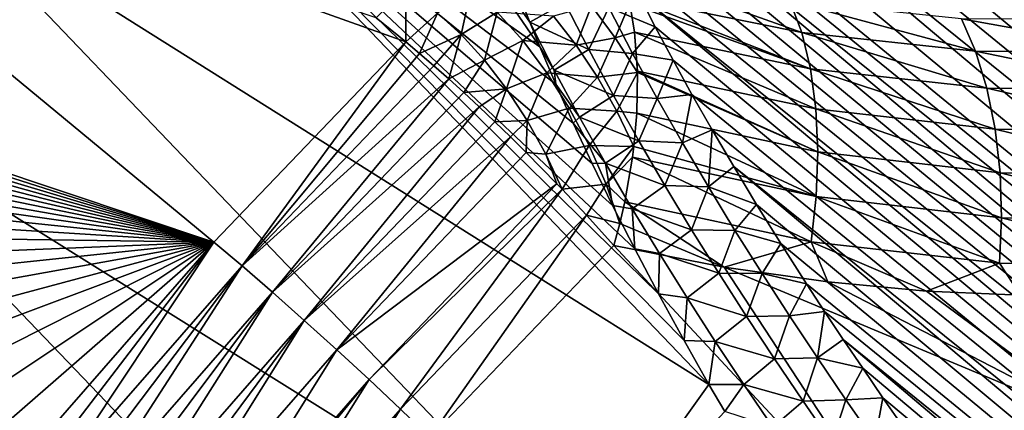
# Model space of a CAD drawing. Header units: metres. Extents: x -82 to 82, y -464 to 32.
# Tile 355 of 409: x 50.74 to 57.89, y -30.46 to -27.63. Entities that reach past the tile are written whole.
import ezdxf

# ---------------------------------------------------------------- set-up
doc = ezdxf.new("R2010")
doc.units = ezdxf.units.M
doc.layers.add('solid_K244121000C07', color=7, linetype='CONTINUOUS')

msp = doc.modelspace()

# ---------------------------------------------------------------- linework, layer by layer
at = {"layer": 'solid_K244121000C07'}
for points in [[(78.044029, -38.585175, 53.209244), (57.221096, -21.360401, 35.631836), (57.407124, -21.354349, 35.763176)], [(78.044029, -38.585175, 53.209244), (57.407124, -21.354349, 35.763176), (57.60149, -21.352638, 35.900032)], [(78.044029, -38.585175, 53.209244), (57.60149, -21.352638, 35.900032), (57.80484, -21.355856, 36.042912)], [(78.319122, -37.939137, 53.302097), (57.80484, -21.355856, 36.042912), (58.016891, -21.363733, 36.191528)], [(78.319122, -37.939137, 53.302097), (78.044029, -38.585175, 53.209244), (57.80484, -21.355856, 36.042912)], [(77.769875, -39.218842, 53.081612), (56.268291, -21.477179, 34.95203), (56.556179, -21.424261, 35.158928)], [(77.769875, -39.218842, 53.081612), (56.556179, -21.424261, 35.158928), (56.711052, -21.402838, 35.26965)], [(78.044029, -38.585175, 53.209244), (56.711052, -21.402838, 35.26965), (56.873283, -21.384861, 35.385223)], [(78.044029, -38.585175, 53.209244), (77.769875, -39.218842, 53.081612), (56.711052, -21.402838, 35.26965)], [(78.044029, -38.585175, 53.209244), (56.873283, -21.384861, 35.385223), (57.043087, -21.370512, 35.505783)], [(78.044029, -38.585175, 53.209244), (57.043087, -21.370512, 35.505783), (57.221096, -21.360401, 35.631836)], [(77.769875, -39.218842, 53.081612), (56.007919, -21.541895, 34.763416), (56.268291, -21.477179, 34.95203)], [(77.769875, -39.218842, 53.081612), (55.77335, -21.616468, 34.591949), (56.007919, -21.541895, 34.763416)], [(77.496902, -39.839958, 52.919708), (55.563202, -21.699606, 34.436825), (55.77335, -21.616468, 34.591949)], [(77.769875, -39.218842, 53.081612), (77.496902, -39.839958, 52.919708), (55.77335, -21.616468, 34.591949)], [(77.496902, -39.839958, 52.919708), (55.375858, -21.789845, 34.297043), (55.563202, -21.699606, 34.436825)], [(77.496902, -39.839958, 52.919708), (55.208866, -21.885592, 34.170925), (55.375858, -21.789845, 34.297043)], [(77.225311, -40.44838, 52.723934), (55.060551, -21.986059, 34.057426), (55.208866, -21.885592, 34.170925)], [(77.496902, -39.839958, 52.919708), (77.225311, -40.44838, 52.723934), (55.208866, -21.885592, 34.170925)], [(77.225311, -40.44838, 52.723934), (54.929153, -22.090458, 33.955402), (55.060551, -21.986059, 34.057426)], [(77.225311, -40.44838, 52.723934), (54.812069, -22.198591, 33.862988), (54.929153, -22.090458, 33.955402)], [(77.225311, -40.44838, 52.723934), (54.707859, -22.31039, 33.779209), (54.812069, -22.198591, 33.862988)], [(76.955254, -41.043869, 52.494564), (54.615234, -22.425831, 33.703167), (54.707859, -22.31039, 33.779209)], [(77.225311, -40.44838, 52.723934), (76.955254, -41.043869, 52.494564), (54.707859, -22.31039, 33.779209)], [(76.955254, -41.043869, 52.494564), (54.532814, -22.545225, 33.633846), (54.615234, -22.425831, 33.703167)], [(76.955254, -41.043869, 52.494564), (54.459717, -22.669264, 33.57058), (54.532814, -22.545225, 33.633846)], [(76.955254, -41.043869, 52.494564), (54.395309, -22.798464, 33.512875), (54.459717, -22.669264, 33.57058)], [(76.955254, -41.043869, 52.494564), (54.338936, -22.933434, 33.460182), (54.395309, -22.798464, 33.512875)], [(76.68689, -41.626152, 52.23177), (54.290497, -23.075197, 33.412361), (54.338936, -22.933434, 33.460182)], [(76.955254, -41.043869, 52.494564), (76.68689, -41.626152, 52.23177), (54.338936, -22.933434, 33.460182)], [(76.68689, -41.626152, 52.23177), (54.249958, -23.224707, 33.369301), (54.290497, -23.075197, 33.412361)], [(76.68689, -41.626152, 52.23177), (54.217308, -23.383247, 33.330837), (54.249958, -23.224707, 33.369301)], [(76.68689, -41.626152, 52.23177), (54.193008, -23.552505, 33.297157), (54.217308, -23.383247, 33.330837)], [(76.420334, -42.194901, 51.935631), (54.177727, -23.733854, 33.268585), (54.193008, -23.552505, 33.297157)], [(76.68689, -41.626152, 52.23177), (76.420334, -42.194901, 51.935631), (54.193008, -23.552505, 33.297157)], [(76.420334, -42.194901, 51.935631), (54.172249, -23.928789, 33.245506), (54.177727, -23.733854, 33.268585)], [(76.420334, -42.194901, 51.935631), (54.178005, -24.140087, 33.228706), (54.172249, -23.928789, 33.245506)], [(54.517178, -27.828033, 33.123928), (51.06205, -25.392845, 31.758326), (51.898346, -24.00172, 32.120441)], [(54.444122, -27.65045, 33.089764), (54.517178, -27.828033, 33.123928), (51.898346, -24.00172, 32.120441)], [(54.41013, -27.566099, 33.074097), (54.444122, -27.65045, 33.089764), (51.898346, -24.00172, 32.120441)], [(76.420334, -42.194901, 51.935631), (54.19643, -24.369251, 33.219032), (54.178005, -24.140087, 33.228706)], [(76.155716, -42.749752, 51.606133), (54.228928, -24.617674, 33.217281), (54.19643, -24.369251, 33.219032)], [(76.420334, -42.194901, 51.935631), (76.155716, -42.749752, 51.606133), (54.19643, -24.369251, 33.219032)], [(76.155716, -42.749752, 51.606133), (54.277794, -24.887266, 33.224991), (54.228928, -24.617674, 33.217281)], [(76.155716, -42.749752, 51.606133), (54.344845, -25.179045, 33.243347), (54.277794, -24.887266, 33.224991)], [(75.893082, -43.290283, 51.243107), (54.431683, -25.493837, 33.27335), (54.344845, -25.179045, 33.243347)], [(76.155716, -42.749752, 51.606133), (75.893082, -43.290283, 51.243107), (54.344845, -25.179045, 33.243347)], [(55.744473, -30.277155, 33.75568), (50.140499, -26.755737, 31.51539), (51.06205, -25.392845, 31.758326)], [(55.563911, -29.959255, 33.658073), (55.744473, -30.277155, 33.75568), (51.06205, -25.392845, 31.758326)], [(55.3787, -29.620798, 33.55917), (55.563911, -29.959255, 33.658073), (51.06205, -25.392845, 31.758326)], [(55.206097, -29.294109, 33.468399), (55.3787, -29.620798, 33.55917), (51.06205, -25.392845, 31.758326)], [(55.045471, -28.978853, 33.385307), (55.206097, -29.294109, 33.468399), (51.06205, -25.392845, 31.758326)], [(54.897404, -28.675137, 33.309948), (55.045471, -28.978853, 33.385307), (51.06205, -25.392845, 31.758326)], [(54.76001, -28.382174, 33.241375), (54.897404, -28.675137, 33.309948), (51.06205, -25.392845, 31.758326)], [(54.633244, -28.099829, 33.179409), (54.76001, -28.382174, 33.241375), (51.06205, -25.392845, 31.758326)], [(54.517178, -27.828033, 33.123928), (54.633244, -28.099829, 33.179409), (51.06205, -25.392845, 31.758326)], [(75.893082, -43.290283, 51.243107), (54.540474, -25.832607, 33.316551), (54.431683, -25.493837, 33.27335)], [(52.152691, -29.244907, 86.507706), (48.012821, -25.821535, 82.119522), (46.625687, -27.394537, 82.163506)], [(53.546249, -27.792192, 86.316704), (53.331295, -27.61717, 86.102669), (48.012821, -25.821535, 82.119522)], [(52.152691, -29.244907, 86.507706), (53.546249, -27.792192, 86.316704), (48.012821, -25.821535, 82.119522)], [(75.893082, -43.290283, 51.243107), (54.603817, -26.011362, 33.343613), (54.540474, -25.832607, 33.316551)], [(75.893082, -43.290283, 51.243107), (54.673233, -26.196379, 33.374352), (54.603817, -26.011362, 33.343613)], [(75.63253, -43.815937, 50.846352), (54.748951, -26.387796, 33.408916), (54.673233, -26.196379, 33.374352)], [(75.893082, -43.290283, 51.243107), (75.63253, -43.815937, 50.846352), (54.673233, -26.196379, 33.374352)], [(75.63253, -43.815937, 50.846352), (54.831688, -26.586067, 33.447887), (54.748951, -26.387796, 33.408916)], [(75.63253, -43.815937, 50.846352), (54.921238, -26.791021, 33.491043), (54.831688, -26.586067, 33.447887)], [(54.79118, -31.612101, 33.590244), (49.141125, -28.07943, 31.393591), (50.140499, -26.755737, 31.51539)], [(55.744473, -30.277155, 33.75568), (54.79118, -31.612101, 33.590244), (50.140499, -26.755737, 31.51539)], [(75.63253, -43.815937, 50.846352), (55.017956, -27.002884, 33.538647), (54.921238, -26.791021, 33.491043)], [(75.63253, -43.815937, 50.846352), (55.122536, -27.222128, 33.591248), (55.017956, -27.002884, 33.538647)], [(56.417141, -27.72456, 85.3479), (56.331715, -27.497766, 85.124199), (55.089458, -27.250957, 85.70652)], [(55.159573, -27.468386, 85.944397), (56.417141, -27.72456, 85.3479), (55.089458, -27.250957, 85.70652)], [(75.63253, -43.815937, 50.846352), (55.234684, -27.448511, 33.648548), (55.122536, -27.222128, 33.591248)], [(46.838551, -27.555801, 82.393715), (52.152691, -29.244907, 86.507706), (46.625687, -27.394537, 82.163506)], [(53.545963, -27.397154, 86.027496), (53.331295, -27.61717, 86.102669), (53.546249, -27.792192, 86.316704)], [(53.776012, -27.583971, 86.256126), (53.545963, -27.397154, 86.027496), (53.546249, -27.792192, 86.316704)], [(53.947712, -27.73983, 86.413513), (54.020241, -27.404917, 86.157066), (53.776012, -27.583971, 86.256126)], [(54.209129, -27.577408, 86.329361), (54.020241, -27.404917, 86.157066), (53.947712, -27.73983, 86.413513)], [(55.018112, -27.544449, 33.42889), (55.234684, -27.448511, 33.648548), (55.354923, -27.682375, 33.71096)], [(56.480324, -27.987135, 85.537209), (56.417141, -27.72456, 85.3479), (55.159573, -27.468386, 85.944397)], [(55.170277, -27.514446, 85.986526), (56.480324, -27.987135, 85.537209), (55.159573, -27.468386, 85.944397)], [(75.374138, -44.326073, 50.415592), (55.354923, -27.682375, 33.71096), (55.234684, -27.448511, 33.648548)], [(75.63253, -43.815937, 50.846352), (75.374138, -44.326073, 50.415592), (55.234684, -27.448511, 33.648548)], [(57.678879, -27.860327, 84.724968), (57.576393, -27.626629, 84.516022), (56.331715, -27.497766, 85.124199)], [(56.417141, -27.72456, 85.3479), (57.678879, -27.860327, 84.724968), (56.331715, -27.497766, 85.124199)], [(46.838551, -27.555801, 82.393715), (47.052685, -27.719118, 82.62455), (52.152691, -29.244907, 86.507706)], [(54.699677, -27.508509, 33.215664), (54.444122, -27.65045, 33.089764), (54.41013, -27.566099, 33.074097)], [(54.872726, -27.847645, 33.298141), (54.444122, -27.65045, 33.089764), (54.699677, -27.508509, 33.215664)], [(54.891422, -27.531322, 86.163208), (54.616898, -27.605947, 86.314667), (54.781109, -27.816761, 86.41452)], [(54.872726, -27.847645, 33.298141), (54.699677, -27.508509, 33.215664), (55.018112, -27.544449, 33.42889)], [(55.065292, -27.762226, 86.262634), (54.891422, -27.531322, 86.163208), (54.781109, -27.816761, 86.41452)], [(54.872726, -27.847645, 33.298141), (55.018112, -27.544449, 33.42889), (55.190521, -27.875782, 33.515366)], [(55.065292, -27.762226, 86.262634), (55.170277, -27.514446, 85.986526), (54.891422, -27.531322, 86.163208)], [(55.190521, -27.875782, 33.515366), (55.018112, -27.544449, 33.42889), (55.354923, -27.682375, 33.71096)], [(55.065292, -27.762226, 86.262634), (55.205471, -27.722206, 86.149918), (55.170277, -27.514446, 85.986526)], [(55.170277, -27.514446, 85.986526), (55.205471, -27.722206, 86.149918), (56.480324, -27.987135, 85.537209)], [(53.645336, -27.876543, 86.409302), (53.776012, -27.583971, 86.256126), (53.546249, -27.792192, 86.316704)], [(53.645336, -27.876543, 86.409302), (53.947712, -27.73983, 86.413513), (53.776012, -27.583971, 86.256126)], [(54.209129, -27.577408, 86.329361), (53.947712, -27.73983, 86.413513), (54.115673, -27.924271, 86.541237)], [(54.39341, -27.782934, 86.466896), (54.209129, -27.577408, 86.329361), (54.115673, -27.924271, 86.541237)], [(54.616898, -27.605947, 86.314667), (54.209129, -27.577408, 86.329361), (54.39341, -27.782934, 86.466896)], [(54.781109, -27.816761, 86.41452), (54.616898, -27.605947, 86.314667), (54.39341, -27.782934, 86.466896)], [(58.935894, -27.8687, 84.081345), (58.814865, -27.630934, 83.887451), (57.576393, -27.626629, 84.516022)], [(57.678879, -27.860327, 84.724968), (58.935894, -27.8687, 84.081345), (57.576393, -27.626629, 84.516022)], [(54.622364, -27.99827, 33.171604), (54.517178, -27.828033, 33.123928), (54.444122, -27.65045, 33.089764)], [(54.622364, -27.99827, 33.171604), (54.444122, -27.65045, 33.089764), (54.872726, -27.847645, 33.298141)], [(55.190521, -27.875782, 33.515366), (55.354923, -27.682375, 33.71096), (55.483955, -27.924187, 33.779049)], [(75.374138, -44.326073, 50.415592), (55.483955, -27.924187, 33.779049), (55.354923, -27.682375, 33.71096)], [(47.052685, -27.719118, 82.62455), (47.267872, -27.884317, 82.855766), (52.152691, -29.244907, 86.507706)], [(53.645336, -27.876543, 86.409302), (53.749153, -27.966028, 86.491173), (53.947712, -27.73983, 86.413513)], [(53.749153, -27.966028, 86.491173), (53.856339, -28.060915, 86.561996), (53.947712, -27.73983, 86.413513)], [(53.856339, -28.060915, 86.561996), (54.115673, -27.924271, 86.541237), (53.947712, -27.73983, 86.413513)], [(54.39341, -27.782934, 86.466896), (54.115673, -27.924271, 86.541237), (54.276237, -28.133278, 86.63652)], [(54.568588, -28.016481, 86.566322), (54.39341, -27.782934, 86.466896), (54.276237, -28.133278, 86.63652)], [(54.781109, -27.816761, 86.41452), (54.39341, -27.782934, 86.466896), (54.568588, -28.016481, 86.566322)], [(55.065292, -27.762226, 86.262634), (54.781109, -27.816761, 86.41452), (54.934937, -28.047735, 86.480591)], [(55.065292, -27.762226, 86.262634), (54.934937, -28.047735, 86.480591), (55.226254, -28.015282, 86.322258)], [(55.065292, -27.762226, 86.262634), (55.226254, -28.015282, 86.322258), (55.205471, -27.722206, 86.149918)], [(56.519547, -28.278349, 85.686974), (56.480324, -27.987135, 85.537209), (55.205471, -27.722206, 86.149918)], [(55.226021, -28.00556, 86.317451), (56.519547, -28.278349, 85.686974), (55.205471, -27.722206, 86.149918)], [(55.226254, -28.015282, 86.322258), (55.226021, -28.00556, 86.317451), (55.205471, -27.722206, 86.149918)], [(57.76107, -28.129061, 84.897598), (57.678879, -27.860327, 84.724968), (56.417141, -27.72456, 85.3479)], [(56.480324, -27.987135, 85.537209), (57.76107, -28.129061, 84.897598), (56.417141, -27.72456, 85.3479)], [(52.357105, -29.41748, 86.68206), (53.546249, -27.792192, 86.316704), (52.152691, -29.244907, 86.507706)], [(52.357105, -29.41748, 86.68206), (53.645336, -27.876543, 86.409302), (53.546249, -27.792192, 86.316704)], [(54.622364, -27.99827, 33.171604), (54.633244, -28.099829, 33.179409), (54.517178, -27.828033, 33.123928)], [(54.934937, -28.047735, 86.480591), (54.781109, -27.816761, 86.41452), (54.568588, -28.016481, 86.566322)], [(54.622364, -27.99827, 33.171604), (54.872726, -27.847645, 33.298141), (55.051815, -28.181437, 33.385864)], [(55.051815, -28.181437, 33.385864), (54.872726, -27.847645, 33.298141), (55.190521, -27.875782, 33.515366)], [(47.267872, -27.884317, 82.855766), (47.483891, -28.051231, 83.087105), (52.152691, -29.244907, 86.507706)], [(52.357105, -29.41748, 86.68206), (53.749153, -27.966028, 86.491173), (53.645336, -27.876543, 86.409302)], [(53.856339, -28.060915, 86.561996), (53.966228, -28.160616, 86.621315), (54.115673, -27.924271, 86.541237)], [(53.966228, -28.160616, 86.621315), (54.276237, -28.133278, 86.63652), (54.115673, -27.924271, 86.541237)], [(55.051815, -28.181437, 33.385864), (55.190521, -27.875782, 33.515366), (55.368828, -28.2027, 33.606812)], [(55.368828, -28.2027, 33.606812), (55.190521, -27.875782, 33.515366), (55.483955, -27.924187, 33.779049)], [(55.368828, -28.2027, 33.606812), (55.483955, -27.924187, 33.779049), (55.621407, -28.173651, 33.852444)], [(75.374138, -44.326073, 50.415592), (55.621407, -28.173651, 33.852444), (55.483955, -27.924187, 33.779049)], [(59.038624, -28.140656, 84.237099), (58.935894, -27.8687, 84.081345), (57.678879, -27.860327, 84.724968)], [(57.76107, -28.129061, 84.897598), (59.038624, -28.140656, 84.237099), (57.678879, -27.860327, 84.724968)], [(52.357105, -29.41748, 86.68206), (53.856339, -28.060915, 86.561996), (53.749153, -27.966028, 86.491173)], [(54.805946, -28.338621, 33.258488), (54.633244, -28.099829, 33.179409), (54.622364, -27.99827, 33.171604)], [(54.805946, -28.338621, 33.258488), (54.622364, -27.99827, 33.171604), (55.051815, -28.181437, 33.385864)], [(57.820732, -28.425526, 85.029221), (57.76107, -28.129061, 84.897598), (56.480324, -27.987135, 85.537209)], [(56.519547, -28.278349, 85.686974), (57.820732, -28.425526, 85.029221), (56.480324, -27.987135, 85.537209)], [(47.483891, -28.051231, 83.087105), (47.690815, -28.212122, 83.307976), (52.152691, -29.244907, 86.507706)], [(52.57766, -29.608547, 86.811722), (53.856339, -28.060915, 86.561996), (52.357105, -29.41748, 86.68206)], [(52.57766, -29.608547, 86.811722), (53.966228, -28.160616, 86.621315), (53.856339, -28.060915, 86.561996)], [(54.568588, -28.016481, 86.566322), (54.276237, -28.133278, 86.63652), (54.425907, -28.362297, 86.697281)], [(54.730392, -28.272352, 86.625214), (54.568588, -28.016481, 86.566322), (54.425907, -28.362297, 86.697281)], [(54.934937, -28.047735, 86.480591), (54.568588, -28.016481, 86.566322), (54.730392, -28.272352, 86.625214)], [(55.075256, -28.29417, 86.511528), (54.934937, -28.047735, 86.480591), (54.730392, -28.272352, 86.625214)], [(55.075256, -28.29417, 86.511528), (55.226254, -28.015282, 86.322258), (54.934937, -28.047735, 86.480591)], [(55.075256, -28.29417, 86.511528), (55.220604, -28.31072, 86.442451), (55.226254, -28.015282, 86.322258)], [(55.226254, -28.015282, 86.322258), (55.220604, -28.31072, 86.442451), (56.533722, -28.590284, 85.793137)], [(56.533722, -28.590284, 85.793137), (56.519547, -28.278349, 85.686974), (55.226021, -28.00556, 86.317451)], [(55.226254, -28.015282, 86.322258), (56.533722, -28.590284, 85.793137), (55.226021, -28.00556, 86.317451)], [(53.76506, -32.901482, 33.529198), (48.071964, -29.353258, 31.393908), (49.141125, -28.07943, 31.393591)], [(54.79118, -31.612101, 33.590244), (53.76506, -32.901482, 33.529198), (49.141125, -28.07943, 31.393591)], [(53.966228, -28.160616, 86.621315), (54.078125, -28.264481, 86.668732), (54.276237, -28.133278, 86.63652)], [(54.078125, -28.264481, 86.668732), (54.191235, -28.371801, 86.703903), (54.276237, -28.133278, 86.63652)], [(54.191235, -28.371801, 86.703903), (54.425907, -28.362297, 86.697281), (54.276237, -28.133278, 86.63652)], [(54.805946, -28.338621, 33.258488), (54.76001, -28.382174, 33.241375), (54.633244, -28.099829, 33.179409)], [(59.120266, -28.439407, 84.350487), (59.038624, -28.140656, 84.237099), (57.76107, -28.129061, 84.897598)], [(57.820732, -28.425526, 85.029221), (59.120266, -28.439407, 84.350487), (57.76107, -28.129061, 84.897598)], [(47.690815, -28.212122, 83.307976), (47.898098, -28.374271, 83.528519), (52.152691, -29.244907, 86.507706)], [(52.57766, -29.608547, 86.811722), (54.078125, -28.264481, 86.668732), (53.966228, -28.160616, 86.621315)], [(54.805946, -28.338621, 33.258488), (55.051815, -28.181437, 33.385864), (55.236183, -28.510328, 33.478252)], [(55.236183, -28.510328, 33.478252), (55.051815, -28.181437, 33.385864), (55.368828, -28.2027, 33.606812)], [(55.236183, -28.510328, 33.478252), (55.368828, -28.2027, 33.606812), (55.552357, -28.525488, 33.702728)], [(55.552357, -28.525488, 33.702728), (55.368828, -28.2027, 33.606812), (55.621407, -28.173651, 33.852444)], [(55.552357, -28.525488, 33.702728), (55.621407, -28.173651, 33.852444), (55.76799, -28.431238, 33.931725)], [(75.374138, -44.326073, 50.415592), (55.76799, -28.431238, 33.931725), (55.621407, -28.173651, 33.852444)], [(52.808731, -29.813242, 86.893402), (54.078125, -28.264481, 86.668732), (52.57766, -29.608547, 86.811722)], [(52.808731, -29.813242, 86.893402), (54.191235, -28.371801, 86.703903), (54.078125, -28.264481, 86.668732)], [(54.730392, -28.272352, 86.625214), (54.425907, -28.362297, 86.697281), (54.56142, -28.606342, 86.722198)], [(54.87487, -28.544304, 86.642128), (54.730392, -28.272352, 86.625214), (54.56142, -28.606342, 86.722198)], [(55.075256, -28.29417, 86.511528), (54.730392, -28.272352, 86.625214), (54.87487, -28.544304, 86.642128)], [(57.856232, -28.741655, 85.116264), (57.820732, -28.425526, 85.029221), (56.519547, -28.278349, 85.686974)], [(56.533722, -28.590284, 85.793137), (57.856232, -28.741655, 85.116264), (56.519547, -28.278349, 85.686974)], [(54.994617, -28.67342, 33.350056), (54.76001, -28.382174, 33.241375), (54.805946, -28.338621, 33.258488)], [(54.994617, -28.67342, 33.350056), (54.805946, -28.338621, 33.258488), (55.236183, -28.510328, 33.478252)], [(55.075256, -28.29417, 86.511528), (54.87487, -28.544304, 86.642128), (55.199299, -28.551107, 86.506668)], [(55.075256, -28.29417, 86.511528), (55.199299, -28.551107, 86.506668), (55.220604, -28.31072, 86.442451)], [(55.199299, -28.551107, 86.506668), (56.522484, -28.914459, 85.852798), (55.220604, -28.31072, 86.442451)], [(56.522484, -28.914459, 85.852798), (56.533722, -28.590284, 85.793137), (55.220604, -28.31072, 86.442451)], [(47.898098, -28.374271, 83.528519), (48.105541, -28.537529, 83.74852), (52.152691, -29.244907, 86.507706)], [(52.808731, -29.813242, 86.893402), (54.304832, -28.481899, 86.726624), (54.191235, -28.371801, 86.703903)], [(54.191235, -28.371801, 86.703903), (54.304832, -28.481899, 86.726624), (54.425907, -28.362297, 86.697281)], [(54.304832, -28.481899, 86.726624), (54.418209, -28.594074, 86.73674), (54.425907, -28.362297, 86.697281)], [(54.418209, -28.594074, 86.73674), (54.56142, -28.606342, 86.722198), (54.425907, -28.362297, 86.697281)], [(54.994617, -28.67342, 33.350056), (54.897404, -28.675137, 33.309948), (54.76001, -28.382174, 33.241375)], [(59.178589, -28.75683, 84.418427), (59.120266, -28.439407, 84.350487), (57.820732, -28.425526, 85.029221)], [(57.856232, -28.741655, 85.116264), (59.178589, -28.75683, 84.418427), (57.820732, -28.425526, 85.029221)], [(53.044426, -30.026346, 86.925011), (54.304832, -28.481899, 86.726624), (52.808731, -29.813242, 86.893402)], [(53.044426, -30.026346, 86.925011), (54.418209, -28.594074, 86.73674), (54.304832, -28.481899, 86.726624)], [(55.74062, -28.844383, 33.802773), (55.552357, -28.525488, 33.702728), (55.76799, -28.431238, 33.931725)], [(55.74062, -28.844383, 33.802773), (55.76799, -28.431238, 33.931725), (55.924381, -28.697403, 34.017433)], [(75.374138, -44.326073, 50.415592), (55.924381, -28.697403, 34.017433), (55.76799, -28.431238, 33.931725)], [(48.105541, -28.537529, 83.74852), (48.312939, -28.701738, 83.967758), (52.152691, -29.244907, 86.507706)], [(54.87487, -28.544304, 86.642128), (54.56142, -28.606342, 86.722198), (54.679207, -28.861227, 86.710831)], [(54.998497, -28.825701, 86.616653), (54.87487, -28.544304, 86.642128), (54.679207, -28.861227, 86.710831)], [(54.998497, -28.825701, 86.616653), (55.199299, -28.551107, 86.506668), (54.87487, -28.544304, 86.642128)], [(54.994617, -28.67342, 33.350056), (55.236183, -28.510328, 33.478252), (55.425285, -28.834667, 33.574909)], [(54.998497, -28.825701, 86.616653), (55.189331, -28.629362, 86.521553), (55.199299, -28.551107, 86.506668)], [(55.199299, -28.551107, 86.506668), (55.189331, -28.629362, 86.521553), (56.522484, -28.914459, 85.852798)], [(55.425285, -28.834667, 33.574909), (55.236183, -28.510328, 33.478252), (55.552357, -28.525488, 33.702728)], [(55.425285, -28.834667, 33.574909), (55.552357, -28.525488, 33.702728), (55.74062, -28.844383, 33.802773)], [(53.044426, -30.026346, 86.925011), (54.641449, -28.821737, 86.719002), (54.418209, -28.594074, 86.73674)], [(54.418209, -28.594074, 86.73674), (54.641449, -28.821737, 86.719002), (54.56142, -28.606342, 86.722198)], [(54.641449, -28.821737, 86.719002), (54.679207, -28.861227, 86.710831), (54.56142, -28.606342, 86.722198)], [(54.998497, -28.825701, 86.616653), (55.133163, -28.952885, 86.552536), (55.189331, -28.629362, 86.521553)], [(55.133163, -28.952885, 86.552536), (56.486141, -29.242058, 85.864334), (55.189331, -28.629362, 86.521553)], [(56.486141, -29.242058, 85.864334), (56.522484, -28.914459, 85.852798), (55.189331, -28.629362, 86.521553)], [(56.522484, -28.914459, 85.852798), (57.866615, -29.068855, 85.156349), (56.533722, -28.590284, 85.793137)], [(57.866615, -29.068855, 85.156349), (57.856232, -28.741655, 85.116264), (56.533722, -28.590284, 85.793137)], [(48.312939, -28.701738, 83.967758), (48.520157, -28.866795, 84.186096), (52.152691, -29.244907, 86.507706)], [(54.994617, -28.67342, 33.350056), (55.045471, -28.978853, 33.385307), (54.897404, -28.675137, 33.309948)], [(55.18784, -29.003101, 33.445904), (55.045471, -28.978853, 33.385307), (54.994617, -28.67342, 33.350056)], [(55.18784, -29.003101, 33.445904), (54.994617, -28.67342, 33.350056), (55.425285, -28.834667, 33.574909)], [(55.74062, -28.844383, 33.802773), (55.924381, -28.697403, 34.017433), (56.090172, -28.971819, 34.109173)], [(75.117981, -44.819965, 49.950474), (56.090172, -28.971819, 34.109173), (55.924381, -28.697403, 34.017433)], [(75.374138, -44.326073, 50.415592), (75.117981, -44.819965, 49.950474), (55.924381, -28.697403, 34.017433)], [(59.212017, -29.084293, 84.439064), (59.178589, -28.75683, 84.418427), (57.856232, -28.741655, 85.116264)], [(57.866615, -29.068855, 85.156349), (59.212017, -29.084293, 84.439064), (57.856232, -28.741655, 85.116264)], [(53.27874, -30.242428, 86.905739), (54.641449, -28.821737, 86.719002), (53.044426, -30.026346, 86.925011)], [(53.27874, -30.242428, 86.905739), (54.679207, -28.861227, 86.710831), (54.641449, -28.821737, 86.719002)], [(54.855255, -29.049091, 86.651146), (54.998497, -28.825701, 86.616653), (54.679207, -28.861227, 86.710831)], [(54.855255, -29.049091, 86.651146), (55.097336, -29.109058, 86.549942), (54.998497, -28.825701, 86.616653)], [(54.998497, -28.825701, 86.616653), (55.097336, -29.109058, 86.549942), (55.133163, -28.952885, 86.552536)], [(55.18784, -29.003101, 33.445904), (55.425285, -28.834667, 33.574909), (55.618671, -29.15476, 33.675499)], [(55.618671, -29.15476, 33.675499), (55.425285, -28.834667, 33.574909), (55.74062, -28.844383, 33.802773)], [(55.618671, -29.15476, 33.675499), (55.74062, -28.844383, 33.802773), (55.933144, -29.15962, 33.906601)], [(55.933144, -29.15962, 33.906601), (55.74062, -28.844383, 33.802773), (56.090172, -28.971819, 34.109173)], [(48.520157, -28.866795, 84.186096), (48.727615, -29.033037, 84.403992), (52.152691, -29.244907, 86.507706)], [(53.505695, -30.455978, 86.836082), (54.679207, -28.861227, 86.710831), (53.27874, -30.242428, 86.905739)], [(53.505695, -30.455978, 86.836082), (54.855255, -29.049091, 86.651146), (54.679207, -28.861227, 86.710831)], [(56.486141, -29.242058, 85.864334), (57.851601, -29.398228, 85.148392), (56.522484, -28.914459, 85.852798)], [(57.851601, -29.398228, 85.148392), (57.866615, -29.068855, 85.156349), (56.522484, -28.914459, 85.852798)], [(55.18784, -29.003101, 33.445904), (55.206097, -29.294109, 33.468399), (55.045471, -28.978853, 33.385307)], [(55.097336, -29.109058, 86.549942), (55.854904, -29.426292, 86.13324), (55.133163, -28.952885, 86.552536)], [(55.133163, -28.952885, 86.552536), (55.854904, -29.426292, 86.13324), (56.486141, -29.242058, 85.864334)], [(55.933144, -29.15962, 33.906601), (56.090172, -28.971819, 34.109173), (56.266266, -29.255098, 34.207695)], [(75.117981, -44.819965, 49.950474), (56.266266, -29.255098, 34.207695), (56.090172, -28.971819, 34.109173)], [(48.727615, -29.033037, 84.403992), (48.935459, -29.200581, 84.621567), (52.152691, -29.244907, 86.507706)], [(53.505695, -30.455978, 86.836082), (53.719513, -30.661554, 86.717819), (54.855255, -29.049091, 86.651146)], [(54.855255, -29.049091, 86.651146), (53.719513, -30.661554, 86.717819), (55.05415, -29.270226, 86.534927)], [(54.855255, -29.049091, 86.651146), (55.05415, -29.270226, 86.534927), (55.097336, -29.109058, 86.549942)], [(55.385181, -29.328045, 33.545696), (55.206097, -29.294109, 33.468399), (55.18784, -29.003101, 33.445904)], [(55.385181, -29.328045, 33.545696), (55.18784, -29.003101, 33.445904), (55.618671, -29.15476, 33.675499)], [(57.851601, -29.398228, 85.148392), (59.219639, -29.412889, 84.411842), (57.866615, -29.068855, 85.156349)], [(59.219639, -29.412889, 84.411842), (59.212017, -29.084293, 84.439064), (57.866615, -29.068855, 85.156349)], [(55.097336, -29.109058, 86.549942), (55.05415, -29.270226, 86.534927), (55.854904, -29.426292, 86.13324)], [(48.935459, -29.200581, 84.621567), (49.143677, -29.369423, 84.838837), (52.152691, -29.244907, 86.507706)], [(55.385181, -29.328045, 33.545696), (55.618671, -29.15476, 33.675499), (55.815891, -29.470909, 33.779678)], [(55.815891, -29.470909, 33.779678), (55.618671, -29.15476, 33.675499), (55.933144, -29.15962, 33.906601)], [(55.815891, -29.470909, 33.779678), (55.933144, -29.15962, 33.906601), (56.12949, -29.47142, 34.013885)], [(56.12949, -29.47142, 34.013885), (55.933144, -29.15962, 33.906601), (56.266266, -29.255098, 34.207695)], [(49.143677, -29.369423, 84.838837), (49.352276, -29.539572, 85.055771), (52.152691, -29.244907, 86.507706)], [(49.352276, -29.539572, 85.055771), (49.561253, -29.711025, 85.272385), (52.152691, -29.244907, 86.507706)], [(49.561253, -29.711025, 85.272385), (49.770603, -29.883789, 85.488663), (52.152691, -29.244907, 86.507706)], [(49.770603, -29.883789, 85.488663), (49.980331, -30.057865, 85.704605), (52.152691, -29.244907, 86.507706)], [(49.980331, -30.057865, 85.704605), (50.190434, -30.233255, 85.920197), (52.152691, -29.244907, 86.507706)], [(50.190434, -30.233255, 85.920197), (50.400913, -30.409962, 86.135437), (52.152691, -29.244907, 86.507706)], [(50.400913, -30.409962, 86.135437), (50.611771, -30.587988, 86.350319), (52.152691, -29.244907, 86.507706)], [(50.611771, -30.587988, 86.350319), (50.823002, -30.767334, 86.564835), (52.152691, -29.244907, 86.507706)], [(50.923466, -30.850128, 86.657288), (52.152691, -29.244907, 86.507706), (50.823002, -30.767334, 86.564835)], [(50.923466, -30.850128, 86.657288), (51.028584, -30.938238, 86.739059), (52.152691, -29.244907, 86.507706)], [(51.028584, -30.938238, 86.739059), (52.357105, -29.41748, 86.68206), (52.152691, -29.244907, 86.507706)], [(55.05415, -29.270226, 86.534927), (53.719513, -30.661554, 86.717819), (57.416027, -31.809114, 84.663216)], [(55.854904, -29.426292, 86.13324), (55.05415, -29.270226, 86.534927), (57.416027, -31.809114, 84.663216)], [(56.486141, -29.242058, 85.864334), (55.854904, -29.426292, 86.13324), (56.608055, -29.533924, 85.748802)], [(56.12949, -29.47142, 34.013885), (56.266266, -29.255098, 34.207695), (56.45327, -29.547647, 34.313488)], [(75.117981, -44.819965, 49.950474), (56.45327, -29.547647, 34.313488), (56.266266, -29.255098, 34.207695)], [(56.486141, -29.242058, 85.864334), (56.608055, -29.533924, 85.748802), (57.321861, -29.600245, 85.378784)], [(56.486141, -29.242058, 85.864334), (57.321861, -29.600245, 85.378784), (57.851601, -29.398228, 85.148392)], [(52.680443, -34.142658, 33.576401), (46.941628, -30.566973, 31.51634), (48.071964, -29.353258, 31.393908)], [(53.76506, -32.901482, 33.529198), (52.680443, -34.142658, 33.576401), (48.071964, -29.353258, 31.393908)], [(55.385181, -29.328045, 33.545696), (55.3787, -29.620798, 33.55917), (55.206097, -29.294109, 33.468399)], [(55.586197, -29.648628, 33.64909), (55.3787, -29.620798, 33.55917), (55.385181, -29.328045, 33.545696)], [(55.586197, -29.648628, 33.64909), (55.385181, -29.328045, 33.545696), (55.815891, -29.470909, 33.779678)], [(51.028584, -30.938238, 86.739059), (51.138439, -31.03023, 86.809654), (52.357105, -29.41748, 86.68206)], [(51.138439, -31.03023, 86.809654), (51.252357, -31.125528, 86.868607), (52.357105, -29.41748, 86.68206)], [(51.252357, -31.125528, 86.868607), (52.57766, -29.608547, 86.811722), (52.357105, -29.41748, 86.68206)], [(55.854904, -29.426292, 86.13324), (57.416027, -31.809114, 84.663216), (58.69154, -30.612316, 84.366425)], [(56.608055, -29.533924, 85.748802), (55.854904, -29.426292, 86.13324), (58.69154, -30.612316, 84.366425)], [(57.851601, -29.398228, 85.148392), (57.321861, -29.600245, 85.378784), (58.003632, -29.630474, 85.020447)], [(57.851601, -29.398228, 85.148392), (58.003632, -29.630474, 85.020447), (59.219639, -29.412889, 84.411842)], [(55.586197, -29.648628, 33.64909), (55.815891, -29.470909, 33.779678), (56.016575, -29.783375, 33.887177)], [(56.016575, -29.783375, 33.887177), (55.815891, -29.470909, 33.779678), (56.12949, -29.47142, 34.013885)], [(56.016575, -29.783375, 33.887177), (56.12949, -29.47142, 34.013885), (56.329334, -29.779963, 34.124401)], [(56.329334, -29.779963, 34.124401), (56.12949, -29.47142, 34.013885), (56.45327, -29.547647, 34.313488)], [(56.329334, -29.779963, 34.124401), (56.45327, -29.547647, 34.313488), (56.583717, -29.747612, 34.387787)], [(75.117981, -44.819965, 49.950474), (56.583717, -29.747612, 34.387787), (56.45327, -29.547647, 34.313488)], [(57.321861, -29.600245, 85.378784), (56.608055, -29.533924, 85.748802), (58.69154, -30.612316, 84.366425)], [(51.252357, -31.125528, 86.868607), (51.369602, -31.223522, 86.915527), (52.57766, -29.608547, 86.811722)], [(51.369602, -31.223522, 86.915527), (51.489384, -31.323553, 86.950089), (52.57766, -29.608547, 86.811722)], [(51.489384, -31.323553, 86.950089), (52.808731, -29.813242, 86.893402), (52.57766, -29.608547, 86.811722)], [(55.586197, -29.648628, 33.64909), (55.563911, -29.959255, 33.658073), (55.3787, -29.620798, 33.55917)], [(58.003632, -29.630474, 85.020447), (57.321861, -29.600245, 85.378784), (58.69154, -30.612316, 84.366425)], [(55.790531, -29.965168, 33.75581), (55.563911, -29.959255, 33.658073), (55.586197, -29.648628, 33.64909)], [(55.790531, -29.965168, 33.75581), (55.586197, -29.648628, 33.64909), (56.016575, -29.783375, 33.887177)], [(55.790531, -29.965168, 33.75581), (56.016575, -29.783375, 33.887177), (56.220448, -30.092361, 33.997784)], [(56.220448, -30.092361, 33.997784), (56.016575, -29.783375, 33.887177), (56.329334, -29.779963, 34.124401)], [(56.220448, -30.092361, 33.997784), (56.329334, -29.779963, 34.124401), (56.532398, -30.085409, 34.237942)], [(56.532398, -30.085409, 34.237942), (56.329334, -29.779963, 34.124401), (56.583717, -29.747612, 34.387787)], [(56.532398, -30.085409, 34.237942), (56.583717, -29.747612, 34.387787), (56.719151, -29.951763, 34.465408)], [(75.117981, -44.819965, 49.950474), (56.719151, -29.951763, 34.465408), (56.583717, -29.747612, 34.387787)], [(51.489384, -31.323553, 86.950089), (51.610935, -31.424978, 86.972084), (52.808731, -29.813242, 86.893402)], [(51.610935, -31.424978, 86.972084), (51.733479, -31.527145, 86.981369), (52.808731, -29.813242, 86.893402)], [(51.733479, -31.527145, 86.981369), (53.044426, -30.026346, 86.925011), (52.808731, -29.813242, 86.893402)], [(55.790531, -29.965168, 33.75581), (55.744473, -30.277155, 33.75568), (55.563911, -29.959255, 33.658073)], [(55.997921, -30.277906, 33.86565), (55.744473, -30.277155, 33.75568), (55.790531, -29.965168, 33.75581)], [(55.997921, -30.277906, 33.86565), (55.790531, -29.965168, 33.75581), (56.220448, -30.092361, 33.997784)], [(56.532398, -30.085409, 34.237942), (56.719151, -29.951763, 34.465408), (56.85994, -30.160349, 34.546673)], [(74.864128, -45.296799, 49.450588), (56.85994, -30.160349, 34.546673), (56.719151, -29.951763, 34.465408)], [(75.117981, -44.819965, 49.950474), (74.864128, -45.296799, 49.450588), (56.719151, -29.951763, 34.465408)], [(51.733479, -31.527145, 86.981369), (51.978401, -31.731106, 86.961655), (53.044426, -30.026346, 86.925011)], [(51.978401, -31.731106, 86.961655), (53.27874, -30.242428, 86.905739), (53.044426, -30.026346, 86.925011)], [(55.997921, -30.277906, 33.86565), (56.220448, -30.092361, 33.997784), (56.42725, -30.398069, 34.111305)], [(56.42725, -30.398069, 34.111305), (56.220448, -30.092361, 33.997784), (56.532398, -30.085409, 34.237942)], [(56.42725, -30.398069, 34.111305), (56.532398, -30.085409, 34.237942), (56.738403, -30.387922, 34.354309)], [(56.738403, -30.387922, 34.354309), (56.532398, -30.085409, 34.237942), (56.85994, -30.160349, 34.546673)], [(56.738403, -30.387922, 34.354309), (56.85994, -30.160349, 34.546673), (57.006207, -30.373449, 34.631668)], [(74.864128, -45.296799, 49.450588), (57.006207, -30.373449, 34.631668), (56.85994, -30.160349, 34.546673)], [(51.978401, -31.731106, 86.961655), (52.02298, -31.768192, 86.952507), (53.27874, -30.242428, 86.905739)], [(52.02298, -31.768192, 86.952507), (52.217991, -31.930294, 86.891449), (53.27874, -30.242428, 86.905739)], [(52.217991, -31.930294, 86.891449), (53.505695, -30.455978, 86.836082), (53.27874, -30.242428, 86.905739)], [(55.858635, -30.473536, 33.81802), (54.79118, -31.612101, 33.590244), (55.744473, -30.277155, 33.75568)], [(55.997921, -30.277906, 33.86565), (55.858635, -30.473536, 33.81802), (55.744473, -30.277155, 33.75568)], [(56.208107, -30.587082, 33.97842), (55.858635, -30.473536, 33.81802), (55.997921, -30.277906, 33.86565)], [(56.208107, -30.587082, 33.97842), (55.997921, -30.277906, 33.86565), (56.42725, -30.398069, 34.111305)], [(56.208107, -30.587082, 33.97842), (56.42725, -30.398069, 34.111305), (56.636715, -30.700695, 34.227543)], [(56.636715, -30.700695, 34.227543), (56.42725, -30.398069, 34.111305), (56.738403, -30.387922, 34.354309)], [(56.636715, -30.700695, 34.227543), (56.738403, -30.387922, 34.354309), (56.947098, -30.687654, 34.473316)], [(56.947098, -30.687654, 34.473316), (56.738403, -30.387922, 34.354309), (57.006207, -30.373449, 34.631668)], [(56.947098, -30.687654, 34.473316), (57.006207, -30.373449, 34.631668), (57.157547, -30.590773, 34.720032)], [(74.864128, -45.296799, 49.450588), (57.157547, -30.590773, 34.720032), (57.006207, -30.373449, 34.631668)], [(52.217991, -31.930294, 86.891449), (52.446049, -32.119568, 86.772568), (53.505695, -30.455978, 86.836082)], [(53.505695, -30.455978, 86.836082), (52.446049, -32.119568, 86.772568), (53.719513, -30.661554, 86.717819)]]:
    msp.add_3dface(points, dxfattribs=at)

doc.saveas('drawing.dxf')
